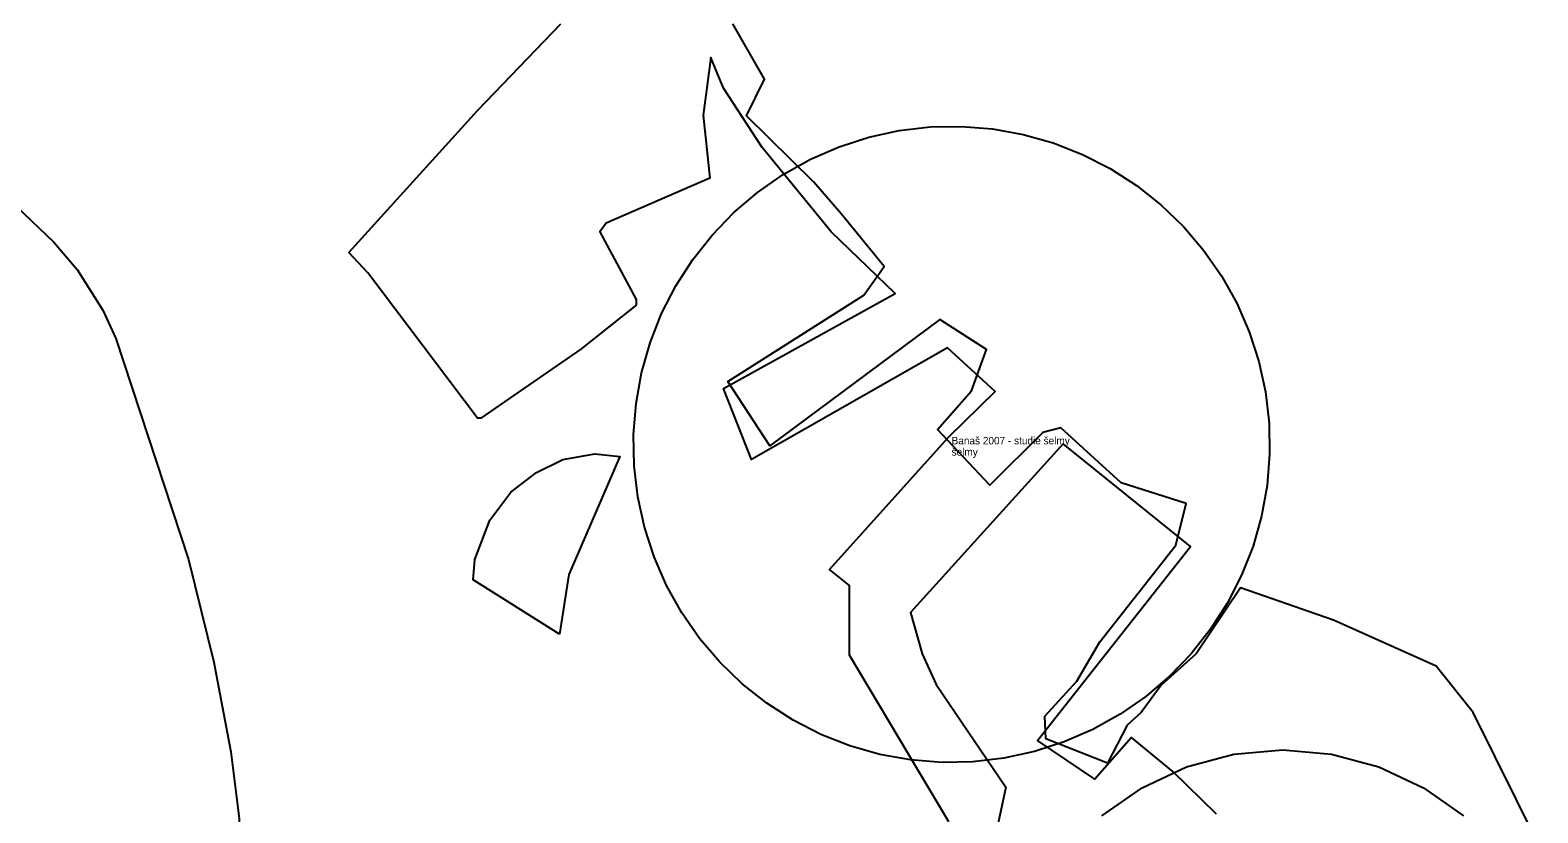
# Model space of a CAD drawing. Extents: x -477403 to -465463, y -1159182 to -1149227.
# Drawn here: x -474323 to -473921, y -1157740.8 to -1157532.1 of the extents above; entities that cross this region are included whole.
import ezdxf

# ---------------------------------------------------------------- set-up
doc = ezdxf.new("R2010")
doc.units = 0
for name, color, linetype in [('Vrstva 1', 7, 'Continuous'), ('Vrstva 10_stav', 7, 'Continuous'), ('Vrstva 2', 7, 'Continuous')]:
    doc.layers.add(name, color=color, linetype=linetype)

msp = doc.modelspace()

# ---------------------------------------------------------------- linework, layer by layer
at = {"layer": 'Vrstva 10_stav'}
for points in [[(-474143.562, -1157554.75), (-474141.719, -1157571.5), (-474169.438, -1157583.5), (-474171.094, -1157585.875), (-474161.438, -1157603.875), (-474161.438, -1157605.375), (-474176.188, -1157617.125), (-474202.781, -1157635.5), (-474203.75, -1157635.5), (-474232.938, -1157596.75), (-474238.062, -1157591.375), (-474203.594, -1157553.375), (-474181.5, -1157530.375)], [(-473920.969, -1157748.75), (-473938.188, -1157714), (-473948.094, -1157701.625), (-473975.469, -1157689.375), (-474000.219, -1157680.75), (-474012.094, -1157698.375), (-474021.406, -1157706.75), (-474026.781, -1157714), (-474030.5, -1157717.375), (-474035.719, -1157727.5), (-474052.125, -1157721), (-474052.438, -1157715), (-474043.875, -1157705.625), (-474037.781, -1157695.125), (-474017.469, -1157669.375), (-474014.719, -1157658.25), (-474032.094, -1157652.75), (-474048.188, -1157638.125), (-474053, -1157639.375), (-474067.094, -1157653.375), (-474081.031, -1157638.5), (-474072, -1157628.25), (-474067.969, -1157617.25), (-474080.438, -1157609.25), (-474125.75, -1157642.875), (-474136.938, -1157625.75), (-474100.688, -1157602.75), (-474095.281, -1157595.125), (-474106.75, -1157581), (-474114.062, -1157572.625), (-474131.969, -1157554.875), (-474127.219, -1157545.125), (-474135.656, -1157530.375)], [(-474078.031, -1157743.125), (-474104.5, -1157698.75), (-474104.5, -1157680.125), (-474109.875, -1157675.875), (-474078.156, -1157640.625), (-474065.656, -1157628.375), (-474078.375, -1157616.75), (-474130.656, -1157646.5), (-474138.094, -1157627.625), (-474092.375, -1157602.25), (-474109.438, -1157585.875), (-474127.812, -1157563.375), (-474138.094, -1157547.5), (-474141.5, -1157539.375), (-474143.562, -1157554.75)], [(-474328.688, -1157577.125), (-474316.719, -1157588.625), (-474310.469, -1157595.875), (-474303.625, -1157606.75), (-474300.188, -1157614.25), (-474280.75, -1157673.25), (-474274, -1157700.625), (-474269.469, -1157724.5), (-474267.25, -1157742.25), (-474266.844, -1157754.25), (-474267.594, -1157761.375), (-474269.812, -1157767.375), (-474266.719, -1157772.125), (-474263.125, -1157787.625), (-474261.594, -1157816.25), (-474263.125, -1157817.25), (-474286, -1157817.625), (-474286.812, -1157819.625), (-474287.625, -1157829.375), (-474292.594, -1157829.125), (-474304.188, -1157827), (-474328.969, -1157820.125)], [(-474006.688, -1157741.125), (-474018.281, -1157729.75), (-474029.344, -1157720.625), (-474039.094, -1157731.75), (-474054.406, -1157721.5), (-474013.594, -1157669.75), (-474047.5, -1157642.375), (-474088.219, -1157687.375), (-474085.156, -1157698.375), (-474081.438, -1157706.5), (-474062.812, -1157733.875), (-474068.719, -1157761.375)], [(-474037.209, -1157741.547), (-474026.5, -1157734.048), (-474014.652, -1157728.523), (-474002.024, -1157725.139), (-473989, -1157724), (-473975.976, -1157725.139), (-473963.348, -1157728.523), (-473951.5, -1157734.048), (-473940.791, -1157741.547)]]:
    msp.add_lwpolyline(points, dxfattribs=at)
for points in [[(-474066.372, -1157558.388), (-474058.179, -1157559.864), (-474050.17, -1157562.135), (-474042.422, -1157565.181), (-474035.01, -1157568.971), (-474028.005, -1157573.469), (-474021.475, -1157578.633), (-474015.482, -1157584.411), (-474010.085, -1157590.749), (-474005.335, -1157597.586), (-474001.278, -1157604.855), (-473997.953, -1157612.487), (-473995.392, -1157620.408), (-473993.62, -1157628.542), (-473992.653, -1157636.811), (-473992.502, -1157645.134), (-473993.167, -1157653.433), (-473994.643, -1157661.626), (-473996.914, -1157669.635), (-473999.959, -1157677.382), (-474003.75, -1157684.794), (-474008.248, -1157691.799), (-474013.411, -1157698.329), (-474019.19, -1157704.322), (-474025.528, -1157709.719), (-474032.365, -1157714.469), (-474039.634, -1157718.526), (-474047.266, -1157721.851), (-474055.187, -1157724.412), (-474063.321, -1157726.185), (-474071.59, -1157727.151), (-474079.913, -1157727.302), (-474088.211, -1157726.637), (-474096.404, -1157725.162), (-474104.413, -1157722.89), (-474112.161, -1157719.845), (-474119.573, -1157716.055), (-474126.578, -1157711.556), (-474133.108, -1157706.393), (-474139.101, -1157700.614), (-474144.498, -1157694.276), (-474149.248, -1157687.439), (-474153.305, -1157680.17), (-474156.63, -1157672.538), (-474159.191, -1157664.617), (-474160.963, -1157656.483), (-474161.93, -1157648.215), (-474162.081, -1157639.891), (-474161.416, -1157631.593), (-474159.941, -1157623.4), (-474157.669, -1157615.391), (-474154.624, -1157607.643), (-474150.833, -1157600.231), (-474146.335, -1157593.226), (-474141.172, -1157586.696), (-474135.393, -1157580.704), (-474129.055, -1157575.306), (-474122.218, -1157570.556), (-474114.949, -1157566.499), (-474107.317, -1157563.174), (-474099.396, -1157560.613), (-474091.262, -1157558.841), (-474082.993, -1157557.874), (-474074.67, -1157557.723)], [(-474181.875, -1157693.125), (-474204.844, -1157678.625), (-474204.406, -1157673.25), (-474200.469, -1157662.75), (-474194.781, -1157655.25), (-474188, -1157650), (-474181, -1157646.5), (-474172.469, -1157645), (-474165.781, -1157645.75), (-474179.344, -1157677.25)]]:
    msp.add_lwpolyline(points, close=True, dxfattribs=at)

# ---------------------------------------------------------------- texts
at = {"layer": 'Vrstva 1'}
msp.add_text('šelmy', height=2, dxfattribs=at).set_placement((-474077.292, -1157645.513))
msp.add_text('šelmy', height=2, dxfattribs=at).set_placement((-474077.292, -1157645.513))
at = {"layer": 'Vrstva 2'}
msp.add_text('Banaš 2007 - studie šelmy', height=2, dxfattribs=at).set_placement((-474077.292, -1157642.513))
msp.add_text('Banaš 2007 - studie šelmy', height=2, dxfattribs=at).set_placement((-474077.292, -1157642.513))

doc.saveas('drawing.dxf')
